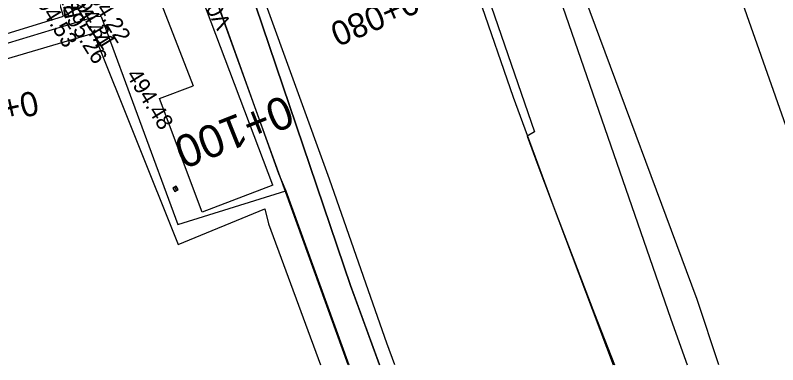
# Model space of a CAD drawing. Extents: x -636600 to -628587, y -1090963 to -1085869.
# Drawn here: x -629311.1 to -629217.2, y -1086058 to -1086014.9 of the extents above; entities that cross this region are included whole.
import ezdxf

# ---------------------------------------------------------------- set-up
doc = ezdxf.new("R2010")
doc.units = 0
for name, color, linetype in [('01_OBVOD PÚ', 7, 'Continuous'), ('20', 7, 'Continuous'), ('23', 7, 'Continuous'), ('41', 7, 'Continuous'), ('42', 7, 'Continuous'), ('52', 7, 'Continuous'), ('55', 7, 'Continuous'), ('56', 7, 'Continuous'), ('60', 7, 'Continuous'), ('HEKTOMETRY100', 7, 'Continuous'), ('HEKTOMETRY20', 7, 'Continuous'), ('HL_BODY', 7, 'Continuous'), ('koty_vše', 7, 'Continuous'), ('PARCELY_NÁVRH_SILNICE_ŽELEZNICE', 7, 'Continuous'), ('VRCHOLY', 7, 'Continuous')]:
    doc.layers.add(name, color=color, linetype=linetype)

msp = doc.modelspace()

# ---------------------------------------------------------------- linework, layer by layer
at = {"layer": '01_OBVOD PÚ'}
msp.add_lwpolyline([(-629266.244, -1086057.957), (-629268.803, -1086050.997), (-629269.843, -1086048.172), (-629290.687, -1085986.561), (-629293.491, -1085977.856), (-629280.741, -1085972.694), (-629268.115, -1085966.609), (-629257.413, -1085999.399), (-629247.153, -1086029.228), (-629248.071, -1086029.796), (-629246.732, -1086033.353), (-629237.453, -1086057.957)], dxfattribs=at)
at = {"layer": '20'}
for p, q in [((-629279.397, -1086035.808), (-629290.279, -1086006.951)), ((-629294.809, -1086009.108), (-629289.196, -1086023.571)), ((-629293.37, -1086025.14), (-629289.196, -1086023.571)), ((-629288.11, -1086039.134), (-629293.37, -1086025.14)), ((-629279.397, -1086035.808), (-629288.11, -1086039.134))]:
    msp.add_line(p, q, dxfattribs=at)
at = {"layer": '23'}
for p, q in [((-629249.084, -1085998.249), (-629230.349, -1086052.336)), ((-629257.19, -1086003.375), (-629249.778, -1086024.979)), ((-629272.426, -1086035.087), (-629281.913, -1086008.905)), ((-629287.378, -1086010.106), (-629278.692, -1086034.362)), ((-629249.778, -1086024.979), (-629244.771, -1086038.583)), ((-629278.692, -1086034.362), (-629277.802, -1086036.527)), ((-629267.314, -1086049.678), (-629272.426, -1086035.087)), ((-629277.802, -1086036.527), (-629270.052, -1086057.957)), ((-629244.771, -1086038.583), (-629239.774, -1086051.693)), ((-629239.774, -1086051.693), (-629237.283, -1086057.957)), ((-629230.349, -1086052.336), (-629228.365, -1086057.957)), ((-629264.358, -1086057.957), (-629265.339, -1086055.31))]:
    msp.add_line(p, q, dxfattribs=at)
at = {"layer": '41'}
for p, q in [((-629305.186, -1086014.996), (-629309.473, -1086000.636)), ((-629333.812, -1086023.761), (-629305.186, -1086014.996))]:
    msp.add_line(p, q, dxfattribs=at)
at = {"layer": '42'}
for p, q in [((-629229.214, -1085991.369), (-629211.566, -1086041.813)), ((-629227.132, -1086049.913), (-629246.64, -1085997.315)), ((-629224.444, -1086057.957), (-629227.132, -1086049.913))]:
    msp.add_line(p, q, dxfattribs=at)
at = {"layer": '52'}
msp.add_line((-629291.517, -1086036.055), (-629291.254, -1086036.481), dxfattribs=at)
msp.add_lwpolyline([(-629291.729, -1086036.187), (-629291.467, -1086036.612), (-629291.041, -1086036.349), (-629291.304, -1086035.924)], close=True, dxfattribs=at)
at = {"layer": '55'}
msp.add_line((-629279.949, -1086040.604), (-629273.523, -1086057.957), dxfattribs=at)
at = {"layer": '56'}
msp.add_line((-629265.339, -1086055.31), (-629267.314, -1086049.678), dxfattribs=at)
at = {"layer": '60'}
for p, q in [((-629318.102, -1086020.155), (-629301.136, -1086014.986)), ((-629301.136, -1086014.986), (-629300.547, -1086015.046)), ((-629300.547, -1086015.046), (-629291.093, -1086040.66)), ((-629334.794, -1086026.965), (-629301.497, -1086017.066)), ((-629301.497, -1086017.066), (-629291.056, -1086043.117)), ((-629291.093, -1086040.66), (-629277.802, -1086036.527)), ((-629291.056, -1086043.117), (-629280.364, -1086038.733)), ((-629280.364, -1086038.733), (-629279.949, -1086040.604))]:
    msp.add_line(p, q, dxfattribs=at)
at = {"layer": 'PARCELY_NÁVRH_SILNICE_ŽELEZNICE'}
msp.add_lwpolyline([(-629270.126, -1086057.957), (-629290.517, -1086001.467), (-629296.619, -1085985.712), (-629293.491, -1085977.856), (-629290.687, -1085986.561), (-629269.843, -1086048.172), (-629266.245, -1086057.957)], dxfattribs=at)

# ---------------------------------------------------------------- texts
at = {"layer": 'HEKTOMETRY100'}
msp.add_text('0+100', height=4, rotation=201.70317, dxfattribs=at).set_placement((-629277.917, -1086024.616))
at = {"layer": 'HEKTOMETRY20'}
for s, rotation, p in [('0+080', 203.12308, (-629262.217, -1086011.615)), ('0+120', 192.43671, (-629308.657, -1086024.124))]:
    msp.add_text(s, height=3, rotation=rotation, dxfattribs=at).set_placement(p)
at = {"layer": 'HL_BODY'}
msp.add_text('PT0+104,735', height=2, rotation=102.43671, dxfattribs=at).set_placement((-629303.008, -1086015.042))
at = {"layer": 'koty_vše'}
for s, p in [('494.53', (-629309.333, -1086012.089)), ('494.44', (-629305.284, -1086012.079)), ('494.31', (-629304.57, -1086012.339)), ('494.22', (-629302.794, -1086011.505)), ('495.26', (-629305.673, -1086014.112)), ('494.48', (-629297.518, -1086022.233))]:
    msp.add_text(s, height=2, rotation=301.70867, dxfattribs=at).set_placement(p)
at = {"layer": 'VRCHOLY'}
msp.add_text('V0+098,24', height=2, rotation=117.07097, dxfattribs=at).set_placement((-629284.44, -1086015.969))

doc.saveas('drawing.dxf')
